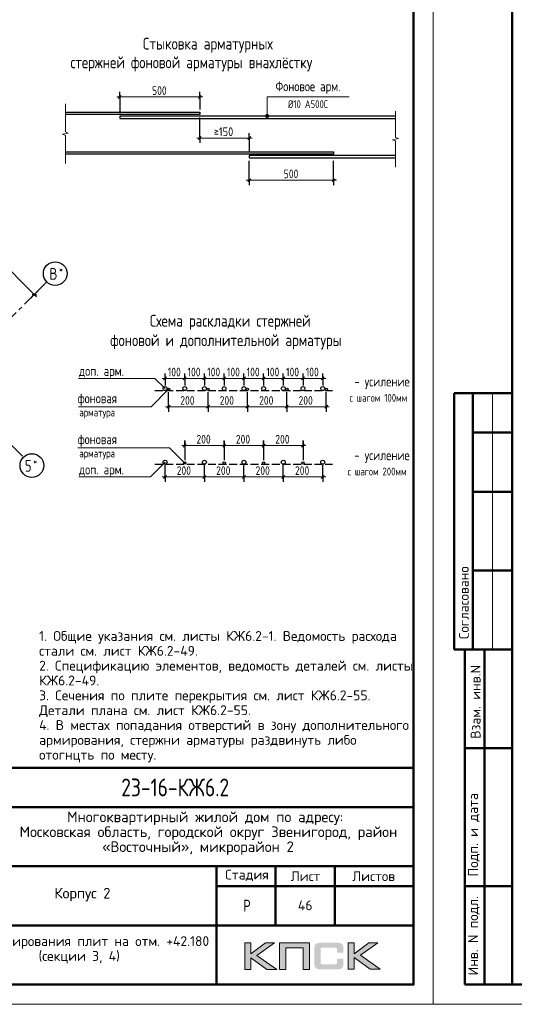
# Model space of a CAD drawing. Header units: millimetres. Extents: x 40580 to 1930067, y -240640 to 81020.
# Tile 646 of 656: x 1720257 to 1732805, y -239550 to -214578. Entities that reach past the tile are written whole.
import ezdxf

# ---------------------------------------------------------------- set-up
doc = ezdxf.new("R2010")
doc.units = ezdxf.units.MM
for name, pattern in [('______2', [270, 200, -70]), ('______5', [1100, 800, -100, 100, -100]), ('CENTER', [2, 1.25, -0.25, 0.25, -0.25])]:
    doc.linetypes.add(name, pattern=pattern)
for name, color, linetype, lineweight in [('Standard', 7, 'Continuous', 25), ('Обрамление проемов стержнями', 7, 'Continuous', 25), ('ОСИ', 7, 'CENTER', 15), ('Примечания', 7, 'Continuous', 13)]:
    doc.layers.add(name, color=color, linetype=linetype, lineweight=lineweight)
doc.styles.add('GOST 2.304', font='isocpeur.ttf', dxfattribs={"width": 0.8})
doc.styles.add('GOST 2.304-81', font='txt')
doc.styles.add('ISOCPEUR', font='isocpeur.ttf')
doc.styles.get("Standard").update_dxf_attribs({"font": 'isocpeur.ttf'})

msp = doc.modelspace()

# ---------------------------------------------------------------- hatches: boundary and pattern name
h = msp.add_hatch(color=256)
h.paths.add_polyline_path([(1726722.9, -237992.8), (1726495.4, -237992.8), (1726123.4, -238272.8), (1726123.4, -237992.8), (1725965.7, -237992.8), (1725965.7, -238664.9), (1726123.4, -238664.9), (1726123.4, -238369.6), (1726525.8, -238664.9), (1726777.5, -238664.9), (1726276.9, -238309.5)])
h.paths.add_polyline_path([(1727005.7, -238119.3), (1727451, -238119.3), (1727451, -238664.9), (1727607.3, -238664.9), (1727607.3, -237992.8), (1727440.7, -237992.8), (1726849.5, -237992.8), (1726849.5, -238151.8), (1726849.5, -238664.9), (1727005.7, -238664.9)])
h.paths.add_polyline_path([(1728745.5, -237989.3), (1728587.8, -237989.3), (1728587.8, -238662.1), (1728745.5, -238662.1), (1728745.5, -238366.2), (1729147.9, -238662.1), (1729399.6, -238662.1), (1728899, -238306), (1729345, -237989.3), (1729118.2, -237989.3), (1728745.5, -238269.4)])
msp.add_hatch(color=256).paths.add_polyline_path([(1728456.4, -238064), (1728454.4, -238056.4), (1728451.6, -238050.2), (1728448.1, -238044), (1728444.7, -238037.7), (1728441.2, -238032.9), (1728437.1, -238028.1), (1728432.9, -238023.2), (1728428.8, -238019.1), (1728423.2, -238015.6), (1728417.7, -238011.5), (1728411.5, -238008), (1728404.6, -238005.2), (1728397.7, -238002.5), (1728390.1, -237999.7), (1728382.4, -237997.6), (1728364.5, -237994.2), (1728345.1, -237991.4), (1728323.7, -237990), (1728300.2, -237989.3), (1727899.1, -237989.3), (1727875.6, -237990), (1727854.9, -237991.4), (1727834.8, -237994.2), (1727817.5, -237997.6), (1727809.2, -238000.4), (1727801.6, -238002.5), (1727794.7, -238005.2), (1727788.5, -238008.7), (1727782.2, -238011.5), (1727776, -238015.6), (1727771.2, -238019.1), (1727766.3, -238023.2), (1727762.2, -238028.1), (1727758.7, -238032.9), (1727754.6, -238037.7), (1727751.1, -238044), (1727748.4, -238050.2), (1727745.6, -238057.1), (1727742.8, -238064), (1727740.8, -238071.6), (1727737.3, -238088.2), (1727734.5, -238106.2), (1727732.5, -238126.2), (1727732.5, -238148.4), (1727732.5, -238502.4), (1727732.5, -238524.5), (1727734.5, -238544.6), (1727737.3, -238563.3), (1727740.8, -238579.8), (1727742.8, -238587.5), (1727745.6, -238594.4), (1727748.4, -238601.3), (1727751.1, -238607.5), (1727754.6, -238613), (1727758.7, -238618.6), (1727762.2, -238623.4), (1727766.3, -238628.3), (1727771.2, -238632.4), (1727776.7, -238635.9), (1727782.2, -238639.3), (1727788.5, -238642.8), (1727794.7, -238646.2), (1727802.3, -238648.3), (1727809.2, -238651.1), (1727817.5, -238653.1), (1727834.8, -238657.3), (1727854.9, -238659.4), (1727876.3, -238661.4), (1727899.1, -238662.1), (1728300.2, -238662.1), (1728323.7, -238661.4), (1728345.1, -238660.1), (1728364.5, -238657.3), (1728381.8, -238653.8), (1728390.1, -238651.1), (1728397.7, -238649), (1728404.6, -238646.2), (1728411.5, -238642.8), (1728417.7, -238640), (1728423.2, -238635.9), (1728428.8, -238632.4), (1728432.9, -238628.3), (1728437.1, -238624.1), (1728441.2, -238618.6), (1728444.7, -238613.7), (1728448.1, -238607.5), (1728451.6, -238601.3), (1728454.4, -238595.1), (1728456.4, -238587.5), (1728459.2, -238579.8), (1728462.7, -238563.3), (1728465.4, -238545.3), (1728466.8, -238524.5), (1728467.5, -238502.4), (1728467.5, -238391.1), (1728310.5, -238391.1), (1728310.5, -238481.7), (1728310.5, -238487.9), (1728309.8, -238494.1), (1728308.5, -238499.6), (1728307.1, -238505.2), (1728305, -238510), (1728302.9, -238514.2), (1728300.2, -238518.3), (1728296.7, -238521.8), (1728293.2, -238525.2), (1728289.1, -238528), (1728284.3, -238530.1), (1728279.4, -238532.1), (1728274.6, -238533.5), (1728268.4, -238534.2), (1728262.1, -238534.9), (1728255.9, -238535.6), (1727932.3, -238535.6), (1727926.8, -238534.9), (1727921.9, -238534.2), (1727917.8, -238532.1), (1727913.6, -238530.1), (1727909.5, -238527.3), (1727906, -238524.5), (1727902.6, -238521.1), (1727899.8, -238516.9), (1727897, -238512.8), (1727895, -238508.6), (1727892.9, -238503.8), (1727891.5, -238498.9), (1727889.4, -238489.3), (1727888.7, -238479.6), (1727888.7, -238156.7), (1727888.7, -238151.1), (1727889.4, -238145.6), (1727890.8, -238140.8), (1727892.2, -238135.9), (1727893.6, -238131.8), (1727895.6, -238128.3), (1727898.4, -238124.9), (1727901.2, -238121.4), (1727904.6, -238118.6), (1727908.1, -238115.9), (1727912.2, -238113.8), (1727916.4, -238112.4), (1727921.2, -238111), (1727926.1, -238110.3), (1727931.6, -238109.6), (1727937.1, -238109.6), (1728255.9, -238109.6), (1728262.1, -238109.6), (1728268.4, -238110.3), (1728273.9, -238111.7), (1728278.7, -238113.1), (1728283.6, -238115.2), (1728288.4, -238117.3), (1728292.6, -238120.7), (1728296, -238123.5), (1728299.5, -238127.6), (1728302.2, -238131.8), (1728305, -238135.9), (1728307.1, -238140.8), (1728308.5, -238145.6), (1728309.8, -238151.1), (1728310.5, -238157.4), (1728310.5, -238163.6), (1728310.5, -238237.6), (1728467.5, -238237.6), (1728467.5, -238148.4), (1728466.8, -238126.2), (1728465.4, -238106.2), (1728462.7, -238088.2), (1728458.5, -238071.6)])
at = {"layer": 'Примечания', "linetype": 'Continuous', "lineweight": 13, "transparency": 33554687}
for points in [[(1726488.9, -217021.4), (1726578.9, -217021.4), (1726572.6, -216998.9)], [(1726488.9, -217021.4), (1726572.6, -216998.9), (1726495.2, -216998.9)], [(1726495.2, -216998.9), (1726572.6, -216998.9), (1726556.4, -216982.7)], [(1726495.2, -216998.9), (1726556.4, -216982.7), (1726511.4, -216982.7)], [(1726511.4, -216982.7), (1726556.4, -216982.7), (1726533.9, -216976.4)], [(1726495.2, -217043.9), (1726578.9, -217021.4), (1726488.9, -217021.4)], [(1726495.2, -217043.9), (1726572.6, -217043.9), (1726578.9, -217021.4)], [(1726511.4, -217060.1), (1726572.6, -217043.9), (1726495.2, -217043.9)], [(1726511.4, -217060.1), (1726556.4, -217060.1), (1726572.6, -217043.9)], [(1726556.4, -217060.1), (1726511.4, -217060.1), (1726533.9, -217066.4)]]:
    msp.add_hatch(color=7, dxfattribs=at).paths.add_polyline_path(points)

# ---------------------------------------------------------------- linework, layer by layer
at = {"lineweight": 0}
for points in [[(1725965.7, -238664.9), (1725965.7, -237992.8), (1726123.4, -237992.8), (1726123.4, -238272.8), (1726495.4, -237992.8), (1726722.9, -237992.8), (1726276.9, -238309.5), (1726777.5, -238664.9), (1726525.8, -238664.9), (1726123.4, -238369.6), (1726123.4, -238664.9), (1725965.7, -238664.9)], [(1727005.7, -238664.9), (1727005.7, -238119.3), (1727451, -238119.3), (1727451, -238664.9), (1727607.3, -238664.9), (1727607.3, -237992.8), (1727440.7, -237992.8), (1726849.5, -237992.8), (1726849.5, -238151.8), (1726849.5, -238664.9), (1727005.7, -238664.9)], [(1728587.8, -238662.1), (1728587.8, -237989.3), (1728745.5, -237989.3), (1728745.5, -238269.4), (1729118.2, -237989.3), (1729345, -237989.3), (1728899, -238306), (1729399.6, -238662.1), (1729147.9, -238662.1), (1728745.5, -238366.2), (1728745.5, -238662.1), (1728587.8, -238662.1)]]:
    msp.add_lwpolyline(points, close=True, dxfattribs=at)
at = {"layer": 'Standard', "color": 7, "linetype": 'Continuous', "lineweight": -3, "transparency": 33554687}
for p, q in [((1718716.6, -219639.9), (1720625.8, -221549.1)), ((1720625.8, -221549.1), (1720678.9, -221602.2))]:
    msp.add_line(p, q, dxfattribs=at)
at = {"layer": 'Standard', "color": 251, "linetype": 'Continuous', "lineweight": -3, "true_color": 0x656565, "transparency": 33554687}
for q in [(1720788.8, -221386.1), (1720714.2, -221460.7), (1720537.4, -221637.5)]:
    msp.add_line((1720625.8, -221549.1), q, dxfattribs=at)
at = {"layer": 'Standard', "color": 7, "linetype": 'Continuous', "lineweight": 25, "transparency": 33554687}
for p, q in [((1720572.8, -221549.1), (1720678.9, -221549.1)), ((1730250, -239049.8), (1730250, -233549.8)), ((1711750, -239049.8), (1730250, -239049.8)), ((1711750, -239049.8), (1730250, -239049.8)), ((1711750, -239049.8), (1730250, -239049.8))]:
    msp.add_line(p, q, dxfattribs=at)
at = {"layer": 'Standard', "color": 7, "linetype": 'Continuous', "lineweight": 50, "transparency": 33554687}
for p, q in [((1732750, -224049.7), (1731276.8, -224049.7)), ((1731276.8, -224049.7), (1731276.8, -230549.7)), ((1731276.8, -224049.7), (1731276.8, -230549.7)), ((1731750, -224049.7), (1731750, -230549.7)), ((1732750, -225049.7), (1731750, -225049.7)), ((1732750, -226549.7), (1731750, -226549.7)), ((1732750, -228549.7), (1731750, -228549.7)), ((1731276.8, -230549.7), (1732750, -230549.7)), ((1731550, -239049.7), (1731550, -230549.7)), ((1731550, -239049.7), (1731550, -230549.7)), ((1732050, -239049.7), (1732050, -230549.7)), ((1731550, -233049.7), (1732750, -233049.7)), ((1711750, -233549.8), (1730250, -233549.8)), ((1718250, -234549.8), (1730250, -234549.8)), ((1718250, -236049.8), (1730250, -236049.8)), ((1725250, -237549.8), (1725250, -236049.8)), ((1726750, -237549.8), (1726750, -236049.8)), ((1728250, -237549.8), (1728250, -236049.8)), ((1725250, -236549.8), (1730250, -236549.8)), ((1731550, -236549.7), (1732750, -236549.7)), ((1718250, -237549.8), (1730250, -237549.8)), ((1725250, -239049.8), (1725250, -237549.8)), ((1725250, -239049.8), (1725250, -237549.8)), ((1732750, -239049.7), (1731550, -239049.7))]:
    msp.add_line(p, q, dxfattribs=at)
at = {"layer": 'Standard', "color": 7, "linetype": 'Continuous', "lineweight": 13, "transparency": 33554687}
msp.add_line((1732250, -224049.7), (1732250, -230549.7), dxfattribs=at)
for points in [[(1701050, -239549.7), (1730750, -239549.7), (1730750, -197549.7), (1701050, -197549.7), (1701050, -239549.7)], [(1730750, -239549.7), (1760450, -239549.7), (1760450, -197549.7), (1730750, -197549.7), (1730750, -239549.7)]]:
    msp.add_lwpolyline(points, close=True, dxfattribs=at)
at = {"layer": 'Standard', "color": 7, "linetype": 'Continuous', "lineweight": 50, "transparency": 33554687}
for points in [[(1703050, -198049.7), (1730250, -198049.7), (1730250, -239049.7), (1703050, -239049.7), (1703050, -198049.7)], [(1732750, -198049.7), (1759950, -198049.7), (1759950, -239049.7), (1732750, -239049.7), (1732750, -198049.7)]]:
    msp.add_lwpolyline(points, close=True, dxfattribs=at)
at = {"layer": 'ОСИ', "color": 8, "linetype": '______5', "lineweight": -3, "transparency": 33554687}
for p, q in [((1712762.6, -218081.7), (1720354, -225673.1)), ((1712601.4, -229573.6), (1720945.4, -221229.6))]:
    msp.add_line(p, q, dxfattribs=at)
at = {"layer": 'ОСИ', "color": 7, "linetype": 'Continuous', "lineweight": -3, "transparency": 33554687}
for centre in [(1721157.5, -221017.5), (1720566.2, -225885.2)]:
    msp.add_circle(centre, 300, dxfattribs=at)
at = {"layer": 'Примечания', "color": 7, "linetype": 'Continuous', "lineweight": 25, "transparency": 33554687}
for p, q in [((1722758.9, -216573.2), (1722833.9, -216498.2)), ((1724788.9, -216573.2), (1724863.9, -216498.2)), ((1724788.9, -217616), (1724863.9, -217541)), ((1726043.9, -217616), (1726118.9, -217541)), ((1726043.9, -218685.1), (1726118.9, -218610.1)), ((1728183.9, -218685.1), (1728258.9, -218610.1)), ((1723906.8, -223711.5), (1723981.8, -223636.5)), ((1724406.8, -223711.5), (1724481.8, -223636.5)), ((1724906.8, -223711.5), (1724981.8, -223636.5)), ((1725406.8, -223711.5), (1725481.8, -223636.5)), ((1725906.8, -223711.5), (1725981.8, -223636.5)), ((1726406.8, -223711.5), (1726481.8, -223636.5)), ((1726906.8, -223711.5), (1726981.8, -223636.5)), ((1727406.8, -223711.5), (1727481.8, -223636.5)), ((1727906.8, -223711.5), (1727981.8, -223636.5)), ((1723996.8, -224432.2), (1724071.8, -224357.2)), ((1724996.8, -224432.2), (1725071.8, -224357.2)), ((1725996.8, -224432.2), (1726071.8, -224357.2)), ((1726996.8, -224432.2), (1727071.8, -224357.2)), ((1727996.8, -224432.2), (1728071.8, -224357.2)), ((1724406.8, -225416.6), (1724481.8, -225341.6)), ((1725406.8, -225416.6), (1725481.8, -225341.6)), ((1726406.8, -225416.6), (1726481.8, -225341.6)), ((1727406.8, -225416.6), (1727481.8, -225341.6)), ((1723906.8, -226211.1), (1723981.8, -226136.1)), ((1724906.8, -226211.1), (1724981.8, -226136.1)), ((1725906.8, -226211.1), (1725981.8, -226136.1)), ((1726906.8, -226211.1), (1726981.8, -226136.1)), ((1727906.8, -226211.1), (1727981.8, -226136.1))]:
    msp.add_line(p, q, dxfattribs=at)
at = {"layer": 'Примечания', "color": 253, "linetype": 'Continuous', "lineweight": -3, "true_color": 0xa0a0a0, "transparency": 33554687}
for p, q in [((1722796.4, -216535.7), (1722796.4, -216410.8)), ((1724826.4, -216535.7), (1724826.4, -216410.8)), ((1722796.4, -216535.7), (1722796.4, -216660.7)), ((1722796.4, -216535.7), (1722796.4, -216946.4)), ((1724826.4, -216535.7), (1724826.4, -216660.7)), ((1724826.4, -216535.7), (1724826.4, -216851.4)), ((1724826.4, -217578.5), (1724826.4, -217061.4)), ((1724826.4, -217578.5), (1724826.4, -217453.5)), ((1726081.4, -217578.5), (1726081.4, -217453.5)), ((1724826.4, -217578.5), (1724826.4, -217703.5)), ((1726081.4, -217578.5), (1726081.4, -217703.5)), ((1726081.4, -217578.5), (1726081.4, -217946.4)), ((1726081.4, -218647.6), (1726081.4, -218156.4)), ((1728221.4, -218647.6), (1728221.4, -218156.4)), ((1726081.4, -218647.6), (1726081.4, -218522.6)), ((1726081.4, -218647.6), (1726081.4, -218772.6)), ((1728221.4, -218647.6), (1728221.4, -218522.6)), ((1728221.4, -218647.6), (1728221.4, -218772.6)), ((1723944.3, -223674), (1723944.3, -223549)), ((1723944.3, -223674), (1723944.3, -223799)), ((1723944.3, -223674), (1723944.3, -223857.2)), ((1724444.3, -223674), (1724444.3, -223549)), ((1724444.3, -223674), (1724444.3, -223799)), ((1724444.3, -223674), (1724444.3, -223857.2)), ((1724944.3, -223674), (1724944.3, -223549)), ((1724944.3, -223674), (1724944.3, -223799)), ((1724944.3, -223674), (1724944.3, -223857.2)), ((1725444.3, -223674), (1725444.3, -223549)), ((1725444.3, -223674), (1725444.3, -223799)), ((1725444.3, -223674), (1725444.3, -223857.2)), ((1725944.3, -223674), (1725944.3, -223549)), ((1725944.3, -223674), (1725944.3, -223799)), ((1725944.3, -223674), (1725944.3, -223857.2)), ((1726444.3, -223674), (1726444.3, -223549)), ((1726444.3, -223674), (1726444.3, -223799)), ((1726444.3, -223674), (1726444.3, -223857.2)), ((1726944.3, -223674), (1726944.3, -223549)), ((1726944.3, -223674), (1726944.3, -223799)), ((1726944.3, -223674), (1726944.3, -223857.2)), ((1727444.3, -223674), (1727444.3, -223549)), ((1727444.3, -223674), (1727444.3, -223799)), ((1727444.3, -223674), (1727444.3, -223857.2)), ((1727944.3, -223674), (1727944.3, -223549)), ((1727944.3, -223674), (1727944.3, -223799)), ((1727944.3, -223674), (1727944.3, -223857.2)), ((1724034.3, -224394.7), (1724034.3, -224027.2)), ((1728034.3, -224394.7), (1728034.3, -224027.2)), ((1724034.3, -224394.7), (1724034.3, -224269.7)), ((1724034.3, -224394.7), (1724034.3, -224519.7)), ((1725034.3, -224394.7), (1725034.3, -224269.7)), ((1725034.3, -224394.7), (1725034.3, -224519.7)), ((1726034.3, -224394.7), (1726034.3, -224269.7)), ((1726034.3, -224394.7), (1726034.3, -224519.7)), ((1727034.3, -224394.7), (1727034.3, -224269.7)), ((1727034.3, -224394.7), (1727034.3, -224519.7)), ((1728034.3, -224394.7), (1728034.3, -224269.7)), ((1728034.3, -224394.7), (1728034.3, -224519.7)), ((1724444.3, -225379.1), (1724444.3, -225254.1)), ((1724444.3, -225259.7), (1724444.3, -225721.6)), ((1724444.3, -225379.1), (1724444.3, -225504.1)), ((1724444.3, -225379.1), (1724444.3, -225746.6)), ((1725444.3, -225379.1), (1725444.3, -225254.1)), ((1725444.3, -225259.7), (1725444.3, -225721.6)), ((1725444.3, -225379.1), (1725444.3, -225504.1)), ((1725444.3, -225379.1), (1725444.3, -225746.6)), ((1726444.3, -225379.1), (1726444.3, -225254.1)), ((1726444.3, -225259.7), (1726444.3, -225721.6)), ((1726444.3, -225379.1), (1726444.3, -225504.1)), ((1726444.3, -225379.1), (1726444.3, -225746.6)), ((1727444.3, -225379.1), (1727444.3, -225254.1)), ((1727444.3, -225259.7), (1727444.3, -225721.6)), ((1727444.3, -225379.1), (1727444.3, -225504.1)), ((1727444.3, -225379.1), (1727444.3, -225746.6)), ((1723944.3, -226173.6), (1723944.3, -225876.6)), ((1727944.3, -226173.6), (1727944.3, -225876.6)), ((1723944.3, -226173.6), (1723944.3, -226048.6)), ((1723944.3, -226173.6), (1723944.3, -226298.6)), ((1724944.3, -226173.6), (1724944.3, -226048.6)), ((1724944.3, -226173.6), (1724944.3, -226298.6)), ((1725944.3, -226173.6), (1725944.3, -226048.6)), ((1725944.3, -226173.6), (1725944.3, -226298.6)), ((1726944.3, -226173.6), (1726944.3, -226048.6)), ((1726944.3, -226173.6), (1726944.3, -226298.6)), ((1727944.3, -226173.6), (1727944.3, -226048.6)), ((1727944.3, -226173.6), (1727944.3, -226298.6))]:
    msp.add_line(p, q, dxfattribs=at)
at = {"layer": 'Примечания', "color": 7, "linetype": 'Continuous', "lineweight": 13, "transparency": 33554687}
for p, q in [((1721415, -216713.9), (1721415, -217424.7)), ((1722796.4, -216535.7), (1722721.4, -216535.7)), ((1722796.4, -216535.7), (1724826.4, -216535.7)), ((1724826.4, -216535.7), (1724901.4, -216535.7)), ((1726533.9, -216976.4), (1726533.9, -216976.4)), ((1729792.5, -216893.9), (1729792.5, -217564.8)), ((1726488.9, -217021.4), (1726488.9, -217021.4)), ((1726533.9, -217066.4), (1726533.9, -217066.4)), ((1726578.9, -217021.4), (1726578.9, -217021.4)), ((1721490, -217455), (1721340, -217485.2)), ((1721340, -217485.2), (1721415, -217515.5)), ((1721415, -217424.7), (1721490, -217455)), ((1721415, -217515.5), (1721415, -218226.4)), ((1724826.4, -217578.5), (1724751.4, -217578.5)), ((1724826.4, -217578.5), (1726081.4, -217578.5)), ((1726081.4, -217578.5), (1726156.4, -217578.5)), ((1729867.5, -217593.3), (1729717.5, -217621.9)), ((1729717.5, -217621.9), (1729792.5, -217650.4)), ((1729792.5, -217564.8), (1729867.5, -217593.3)), ((1729792.5, -217650.4), (1729792.5, -218321.4)), ((1721415, -218226.4), (1721415, -218226.4)), ((1729792.5, -218321.4), (1729792.5, -218321.4)), ((1726081.4, -218647.6), (1726006.4, -218647.6)), ((1726081.4, -218647.6), (1728221.4, -218647.6)), ((1728221.4, -218647.6), (1728296.4, -218647.6)), ((1723944.3, -223674), (1723869.3, -223674)), ((1723944.3, -223674), (1724444.3, -223674)), ((1724444.3, -223674), (1724944.3, -223674)), ((1724944.3, -223674), (1725444.3, -223674)), ((1725444.3, -223674), (1725944.3, -223674)), ((1725944.3, -223674), (1726444.3, -223674)), ((1726444.3, -223674), (1726944.3, -223674)), ((1726944.3, -223674), (1727444.3, -223674)), ((1727444.3, -223674), (1727944.3, -223674)), ((1727944.3, -223674), (1728019.3, -223674)), ((1724034.3, -224394.7), (1723959.3, -224394.7)), ((1724034.3, -224394.7), (1725034.3, -224394.7)), ((1725034.3, -224394.7), (1726034.3, -224394.7)), ((1726034.3, -224394.7), (1727034.3, -224394.7)), ((1727034.3, -224394.7), (1728034.3, -224394.7)), ((1728034.3, -224394.7), (1728109.3, -224394.7)), ((1724444.3, -225379.1), (1724369.3, -225379.1)), ((1724444.3, -225379.1), (1725444.3, -225379.1)), ((1725444.3, -225379.1), (1726444.3, -225379.1)), ((1726444.3, -225379.1), (1727444.3, -225379.1)), ((1727444.3, -225379.1), (1727519.3, -225379.1)), ((1723944.3, -226173.6), (1723869.3, -226173.6)), ((1723944.3, -226173.6), (1724944.3, -226173.6)), ((1724944.3, -226173.6), (1725944.3, -226173.6)), ((1725944.3, -226173.6), (1726944.3, -226173.6)), ((1726944.3, -226173.6), (1727944.3, -226173.6)), ((1727944.3, -226173.6), (1728019.3, -226173.6))]:
    msp.add_line(p, q, dxfattribs=at)
at = {"layer": 'Примечания', "color": 8, "linetype": '______2', "lineweight": -3, "true_color": 0x737373, "transparency": 33554687}
for p, q in [((1723684.3, -223982.2), (1728194.3, -223982.2)), ((1723684.3, -225851.6), (1728194.3, -225851.6))]:
    msp.add_line(p, q, dxfattribs=at)
at = {"layer": 'Примечания', "color": 7, "linetype": 'Continuous', "lineweight": 13, "transparency": 33554687}
for points in [[(1726533.9, -217021.4), (1726533.9, -216535.7), (1728611.4, -216535.7)], [(1721750.6, -223674), (1723686.2, -223674), (1723944.3, -223932.2)], [(1724034.3, -223952.2), (1723591.8, -224394.7), (1721750.6, -224394.7)], [(1724444.3, -225821.6), (1724056.1, -225433.4), (1721727.6, -225433.4)], [(1723944.3, -225801.6), (1723572.3, -226173.6), (1721758.9, -226173.6)]]:
    msp.add_lwpolyline(points, dxfattribs=at)
at = {"layer": 'Примечания', "color": 7, "linetype": 'Continuous', "lineweight": 25, "transparency": 33554687}
for points in [[(1721415, -216926.4), (1724826.4, -216926.4), (1724826.4, -216986.4), (1721415, -216986.4)], [(1729792.5, -217021.4), (1722796.4, -217021.4), (1722796.4, -217081.4), (1729792.5, -217081.4)], [(1721415, -217926.4), (1728221.4, -217926.4), (1728221.4, -217986.4), (1721415, -217986.4)], [(1729792.5, -218021.4), (1726081.4, -218021.4), (1726081.4, -218081.4), (1729792.5, -218081.4)]]:
    msp.add_lwpolyline(points, dxfattribs=at)
at = {"layer": 'Примечания', "color": 253, "linetype": 'Continuous', "lineweight": -3, "true_color": 0xa0a0a0, "transparency": 33554687}
for points in [[(1725034.3, -224394.7), (1725034.3, -224377.7), (1725034.3, -224377.7), (1725034.3, -224377.7), (1725034.3, -224377.7), (1725034.3, -224377.7), (1725034.3, -224377.7), (1725034.3, -224027.2)], [(1726034.3, -224394.7), (1726034.3, -224377.7), (1726034.3, -224377.7), (1726034.3, -224377.7), (1726034.3, -224377.7), (1726034.3, -224027.2)], [(1727034.3, -224394.7), (1727034.3, -224377.7), (1727034.3, -224377.7), (1727034.3, -224027.2)], [(1724944.3, -226173.6), (1724944.3, -226156.6), (1724944.3, -226156.6), (1724944.3, -226156.6), (1724944.3, -226156.6), (1724944.3, -226156.6), (1724944.3, -226156.6), (1724944.3, -225876.6)], [(1725944.3, -226173.6), (1725944.3, -226156.6), (1725944.3, -226156.6), (1725944.3, -226156.6), (1725944.3, -226156.6), (1725944.3, -225876.6)], [(1726944.3, -226173.6), (1726944.3, -226156.6), (1726944.3, -226156.6), (1726944.3, -225876.6)]]:
    msp.add_lwpolyline(points, dxfattribs=at)
at = {"layer": 'Примечания', "color": 7, "linetype": 'Continuous', "lineweight": 13, "transparency": 33554687}
msp.add_circle((1726533.9, -217021.4), 45, dxfattribs=at)
at = {"layer": 'Примечания', "color": 7, "linetype": 'Continuous', "lineweight": -3, "transparency": 33554687}
for centre, radius in [((1723944.3, -223932.2), 50), ((1724034.3, -223952.2), 30), ((1724444.3, -223932.2), 50), ((1724944.3, -223932.2), 50), ((1725034.3, -223952.2), 30), ((1725444.3, -223932.2), 50), ((1725944.3, -223932.2), 50), ((1726034.3, -223952.2), 30), ((1726444.3, -223932.2), 50), ((1726944.3, -223932.2), 50), ((1727034.3, -223952.2), 30), ((1727444.3, -223932.2), 50), ((1727944.3, -223932.2), 50), ((1728034.3, -223952.2), 30), ((1723944.3, -225801.6), 50), ((1724444.3, -225821.6), 30), ((1724944.3, -225801.6), 50), ((1725444.3, -225821.6), 30), ((1725944.3, -225801.6), 50), ((1726444.3, -225821.6), 30), ((1726944.3, -225801.6), 50), ((1727444.3, -225821.6), 30), ((1727944.3, -225801.6), 50)]:
    msp.add_circle(centre, radius, dxfattribs=at)

# ---------------------------------------------------------------- texts
at = {"layer": 'Standard', "color": 7, "linetype": 'Continuous', "lineweight": 50, "transparency": 33554687, "char_height": 250, "attachment_point": 7, "rotation": 90, "style": 'GOST 2.304'}
for s, insert, width in [('\\A1;{\\fISOCPEUR|i0|b0;\\H250.000000;\\W1.000000;\\C7;Согласовано}\\P', (1731650, -230288.3), 2071.875), ('\\A1;{\\fISOCPEUR|i0|b0;\\H250.000000;\\W1.000000;\\C7;Взам. инв.N}\\P', (1731947.9, -232813.9), 1909.099), ('\\A1;{\\fISOCPEUR|i0|b0;\\H250.000000;\\W1.000000;\\C7;Подп. и дата}\\P', (1731924.3, -236307.6), 2197.059), ('\\A1;{\\fISOCPEUR|i0|b0;\\H250.000000;\\W1.000000;\\C7;Инв. N подл.}\\P', (1731924.3, -238815.7), 2021.795)]:
    msp.add_mtext(s, dxfattribs=dict(at, insert=insert, width=width))
at = {"layer": 'Standard', "color": 7, "linetype": 'Continuous', "lineweight": 50, "transparency": 33554687, "insert": (1722832.5, -234274.8), "char_height": 450, "width": 3070.526, "attachment_point": 7, "style": 'GOST 2.304'}
msp.add_mtext('23-16-КЖ6.2', dxfattribs=at)
at = {"layer": 'Standard', "color": 7, "linetype": 'Continuous', "lineweight": 25, "transparency": 33554687, "attachment_point": 7, "style": 'ISOCPEUR'}
for s, insert, char_height, width in [('Многоквартирный\\~жилой\\~дом\\~по\\~адресу:\\~', (1721460, -235004.8), 270, 5717.08), ('Московская\\~область,\\~городской\\~округ\\~Звенигород,\\~район\\~', (1720254, -235382.8), 270, 8136.208), ('«Восточный»,\\~микрорайон\\~2', (1722346.5, -235760.8), 270, 3952.828), ('Стадия', (1725470.5, -236425), 250, 1031.097), ('Лист', (1727133.6, -236425), 250, 782.227), ('Листов', (1728692.8, -236425), 250, 1066.504), ('Корпус\\~2', (1721138, -236939.8), 270, 1362.881), ('\\W0.77;Р', (1725927, -237199.8), 300, 262.931)]:
    msp.add_mtext(s, dxfattribs=dict(at, insert=insert, char_height=char_height, width=width))
at = {"layer": 'Standard', "color": 7, "linetype": 'Continuous', "lineweight": 13, "transparency": 33554687, "insert": (1727500, -237039.8), "char_height": 250, "width": 485.294, "attachment_point": 5, "style": 'ISOCPEUR'}
msp.add_mtext('\\A1;{\\fISOCPEUR|i0|b0;\\H250.000000;\\W1.000000;\\C7;46}\\P', dxfattribs=at)
at = {"layer": 'Standard', "color": 7, "linetype": 'Continuous', "lineweight": 25, "transparency": 33554687, "insert": (1721766.2, -237822.2), "char_height": 250, "width": 6391.875, "attachment_point": 2, "line_spacing_factor": 0.903614, "style": 'ISOCPEUR'}
msp.add_mtext('Схема армирования плит на отм. +42.180\\P(секции 3, 4)', dxfattribs=at)
at = {"layer": 'Обрамление проемов стержнями', "color": 7, "linetype": 'Continuous', "lineweight": 13, "transparency": 33554687, "insert": (1720750, -230083.1), "char_height": 250, "width": 9499.928, "attachment_point": 1, "line_spacing_factor": 0.903614}
msp.add_mtext('1. Общие указания см. листы КЖ6.2-1. Ведомость расхода стали см. лист КЖ6.2-49.\\P2. Спецификацию элементов, ведомость деталей см. листы КЖ6.2-49.\\P3. Сечения по плите перекрытия см. лист КЖ6.2-55. Детали плана см. лист КЖ6.2-55.\\P4. В местах попадания отверстий в зону дополнительного армирования, стержни арматуры раздвинуть либо отогнцть по месту.', dxfattribs=at)
at = {"layer": 'ОСИ', "color": 7, "linetype": 'Continuous', "lineweight": 25, "transparency": 33554687, "attachment_point": 7, "style": 'ISOCPEUR'}
for s, insert, char_height, width in [('\\W0.80;В', (1721011, -221175), 300, 359.83), ('\\W0.80;*', (1721251, -221000), 180, 215.909), ('\\W0.78;5', (1720388.7, -226042.7), 300, 326.853), ('\\W0.80;*', (1720598.7, -225867.7), 180, 215.909)]:
    msp.add_mtext(s, dxfattribs=dict(at, insert=insert, char_height=char_height, width=width))
at = {"layer": 'Примечания', "color": 7, "linetype": 'Continuous', "lineweight": 50, "transparency": 33554687, "char_height": 300, "attachment_point": 7, "style": 'GOST 2.304-81'}
for s, insert, width in [('Стыковка\\~арматурных', (1723384.8, -215416.5), 5309.467), ('стержней\\~фоновой\\~арматуры\\~внахлёстку', (1721545.8, -215891.7), 6502.979), ('Схема\\~раскладки\\~стержней', (1723559.1, -222444.5), 6428.76), ('фоновой\\~и\\~дополнительной\\~арматуры', (1722553.1, -222938.1), 6865.692)]:
    msp.add_mtext(s, dxfattribs=dict(at, insert=insert, width=width))
at = {"layer": 'Примечания', "color": 7, "linetype": 'Continuous', "lineweight": 25, "transparency": 33554687, "attachment_point": 7, "style": 'GOST 2.304'}
for s, insert, char_height, width in [('500', (1723615.9, -216485.7), 220, 516.39), ('Фоновое\\~арм.', (1726744.7, -216460.7), 250, 1812.592), ('Ø10\\~А500С', (1727061.4, -216820.7), 200, 1153.955), ('\\W0.87;≥150', (1725178.9, -217528.5), 220, 667.622), ('500', (1726955.9, -218597.6), 220, 516.396), ('доп.\\~арм.', (1721758.9, -223679.6), 250, 1208.649), ('100', (1724014.4, -223624), 220, 485.085), ('100', (1724514.4, -223624), 220, 485.085), ('100', (1725014.4, -223624), 220, 485.085), ('100', (1725514.4, -223624), 220, 485.085), ('100', (1726014.4, -223624), 220, 485.085), ('100', (1726514.4, -223624), 220, 485.085), ('100', (1727014.4, -223624), 220, 485.085), ('100', (1727514.4, -223624), 220, 485.085), ('-\\~усиление', (1728744.7, -223948), 250, 1510.803), ('с\\~шагом\\~100мм', (1728623.9, -224268), 200, 1606.262), ('фоновая', (1721727.6, -224371.9), 250, 1173.248), ('200', (1724331, -224344.7), 220, 531.973), ('200', (1725331, -224344.7), 220, 531.973), ('200', (1726331, -224344.7), 220, 531.973), ('200', (1727331, -224344.7), 220, 531.973), ('арматура', (1721769.3, -224691.9), 200, 1066.467), ('фоновая', (1721727.6, -225410.7), 250, 1173.248), ('200', (1724741, -225329.1), 220, 531.973), ('200', (1725741, -225329.1), 220, 531.973), ('200', (1726741, -225329.1), 220, 531.973), ('-\\~усиление', (1728744.7, -225817.4), 250, 1510.803), ('арматура', (1721769.3, -225730.7), 200, 1066.467), ('доп.\\~арм.', (1721758.9, -226179.2), 250, 1208.649), ('200', (1724241, -226123.6), 220, 531.973), ('200', (1725241, -226123.6), 220, 531.973), ('200', (1726241, -226123.6), 220, 531.973), ('200', (1727241, -226123.6), 220, 531.973), ('с\\~шагом\\~200мм', (1728578.1, -226137.4), 200, 1648.883)]:
    msp.add_mtext(s, dxfattribs=dict(at, insert=insert, char_height=char_height, width=width))

doc.saveas('drawing.dxf')
